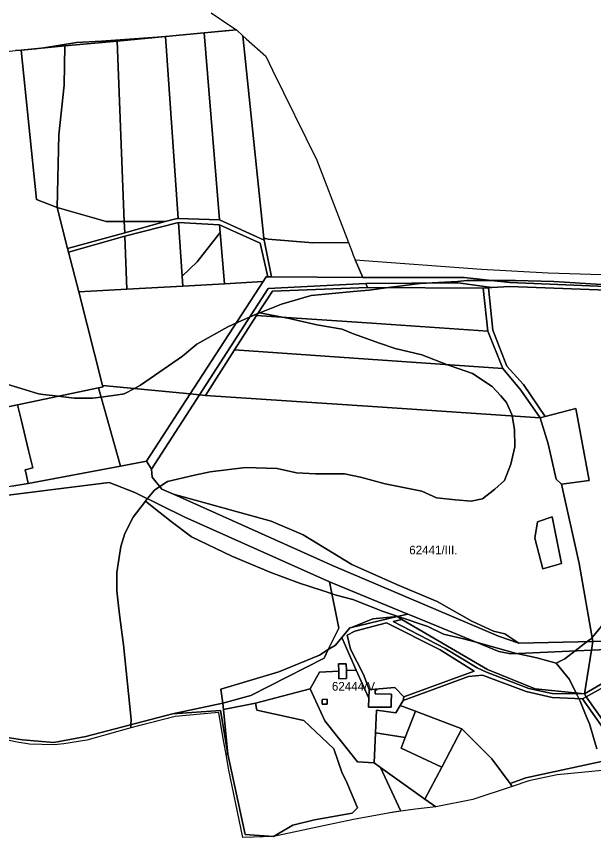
# Model space of a CAD drawing. Extents: x -502026 to -497664, y -1143484 to -1138019.
# Drawn here: x -501278 to -500745, y -1139391 to -1138632 of the extents above; entities that cross this region are included whole.
import ezdxf

# ---------------------------------------------------------------- set-up
doc = ezdxf.new("R2010")
doc.units = 0
for name, color, linetype in [('25', 7, 'Continuous'), ('31', 7, 'Continuous'), ('37', 7, 'Continuous'), ('43', 7, 'Continuous'), ('55', 7, 'Continuous'), ('62', 7, 'Continuous'), ('7', 7, 'Continuous')]:
    doc.layers.add(name, color=color, linetype=linetype)

msp = doc.modelspace()

# ---------------------------------------------------------------- linework, layer by layer
at = {"layer": '25'}
msp.add_lwpolyline([(-500909.4, -1139274.34), (-500918.9, -1139298.62), (-500946.42, -1139294.45), (-500945.56, -1139273.46), (-500927.69, -1139275.74), (-500923.51, -1139268.93)], close=True, dxfattribs=at)
at = {"layer": '31'}
for points in [[(-500952.53, -1139262.32), (-500952.7, -1139270.44), (-500931.81, -1139270.61), (-500931.77, -1139266.32), (-500931.69, -1139258.55), (-500946.72, -1139258.4), (-500946.68, -1139253.85), (-500928.38, -1139252.48), (-500920.22, -1139261.14), (-500920.76, -1139264.45), (-500923.51, -1139268.93), (-500927.69, -1139275.74), (-500945.56, -1139273.46), (-500946.42, -1139294.45), (-500947.56, -1139322.04), (-500963.15, -1139320.99), (-500993.34, -1139283.37), (-501006.61, -1139253.55), (-500997.98, -1139238.18), (-500980.29, -1139237.22), (-500980.14, -1139244.3), (-500973.16, -1139244.15), (-500973.32, -1139236.84), (-500964.11, -1139236.34)], [(-500990.97, -1139267.69), (-500991.06, -1139263.28), (-500995.73, -1139263.38), (-500995.64, -1139267.79)]]:
    msp.add_lwpolyline(points, close=True, dxfattribs=at)
at = {"layer": '37'}
for points in [[(-501240.64, -1138808.67), (-501259.66, -1138801.19), (-501273.99, -1138663.16), (-501233.43, -1138659.34), (-501234.3, -1138695.54), (-501239.04, -1138741.42)], [(-501240.64, -1138808.67), (-501230.97, -1138846.49), (-501230.05, -1138850.09), (-501220.73, -1138886.54), (-501198.57, -1138973.2), (-501198.23, -1138974.54), (-501202.31, -1138975.39), (-501277.37, -1138991.02), (-501343.35, -1139004.77), (-501415.13, -1139019.72), (-501415.86, -1138991.76), (-501402.46, -1138988.23), (-501360.49, -1138963.6), (-501381.94, -1138829.32), (-501402.49, -1138666.06), (-501284.62, -1138664.16), (-501279.21, -1138663.65), (-501273.99, -1138663.16), (-501259.66, -1138801.19)], [(-500971.4, -1138840.87), (-500968.27, -1138849.06), (-500966.9, -1138852.64), (-500965.28, -1138856.89), (-500958.02, -1138873.22), (-501042.62, -1138872.66), (-501049.27, -1138838.78), (-501049.46, -1138836.91), (-501045.53, -1138837.95), (-501004.4, -1138841.21)], [(-500689.04, -1138883.38), (-500822.15, -1138878.1), (-500864.37, -1138873.32), (-500958.02, -1138873.22), (-500965.28, -1138856.89), (-500848.25, -1138865.52), (-500786.89, -1138869.16), (-500717.79, -1138871.21)], [(-500716.26, -1138885.83), (-500715.52, -1138890.77), (-500704.58, -1138989.57), (-500698.22, -1139069.46), (-500718.48, -1139209.29), (-500745.42, -1139209.89), (-500758.18, -1139137.92), (-500774.28, -1139064.43), (-500748.83, -1139061.09), (-500761.32, -1138994.32), (-500789.56, -1139001.93), (-500809.7, -1138972.38), (-500824.91, -1138955.46), (-500837.76, -1138922.14), (-500842, -1138882.82), (-500838.85, -1138882.61), (-500822.3, -1138881.54)], [(-501181.96, -1139047.68), (-501267.53, -1139063.76), (-501269.13, -1139056.51), (-501270.32, -1139051.13), (-501263.12, -1139049.39), (-501267.08, -1139033.41), (-501274.06, -1139004.65), (-501277.37, -1138991.02), (-501202.31, -1138975.39)], [(-500821.98, -1139341.16), (-500820.03, -1139343.8), (-500856.36, -1139356.06), (-500890.63, -1139362.71), (-500900.7, -1139355.52), (-500885.14, -1139325.95), (-500866.61, -1139290.74), (-500838.71, -1139318.49)], [(-500918.9, -1139298.62), (-500922.72, -1139308.39), (-500885.14, -1139325.95), (-500900.7, -1139355.52), (-500941.6, -1139326.29), (-500947.56, -1139322.04), (-500946.42, -1139294.45)], [(-500730.28, -1139328.5), (-500778.54, -1139333.09), (-500804.63, -1139338.6), (-500820.03, -1139343.8), (-500821.98, -1139341.16), (-500807.5, -1139335.8), (-500730.27, -1139319.28)]]:
    msp.add_lwpolyline(points, close=True, dxfattribs=at)
at = {"layer": '43'}
msp.add_lwpolyline([(-501098.32, -1138628.6), (-501080.19, -1138640.87), (-501074.95, -1138644.42), (-501104.75, -1138647.23), (-501140.38, -1138650.58), (-501185.03, -1138654.78), (-501233.43, -1138659.34), (-501273.99, -1138663.16), (-501279.21, -1138663.65)], dxfattribs=at)
msp.add_lwpolyline([(-500947.56, -1139322.04), (-500941.6, -1139326.29), (-500922.87, -1139366.81), (-500934.77, -1139368.5), (-500966.8, -1139374.49), (-500990.25, -1139379.45), (-501040.51, -1139390.19), (-501022.83, -1139379.61), (-501002.74, -1139374.8), (-500967.99, -1139368.5), (-500962.89, -1139363.65), (-500973.42, -1139338.83), (-500977.3, -1139331.49), (-500984.99, -1139309.21), (-501012.65, -1139282.83), (-501055.95, -1139273.32), (-501057.37, -1139266.83), (-501006.61, -1139253.55), (-500993.34, -1139283.37), (-500963.15, -1139320.99)], close=True, dxfattribs=at)
at = {"layer": '55'}
for points in [[(-501046.03, -1138872.65), (-501042.62, -1138872.66), (-500958.02, -1138873.22), (-500864.37, -1138873.32), (-500822.15, -1138878.1), (-500689.04, -1138883.38), (-500683.78, -1138887.15), (-500712.46, -1138885.98), (-500716.26, -1138885.83), (-500822.3, -1138881.54), (-500838.85, -1138882.61), (-500870.26, -1138878.2), (-500955.45, -1138878.77), (-501045.47, -1138883.38), (-501109.11, -1138981.84), (-501117.79, -1138981), (-501050.36, -1138877.14), (-501047.44, -1138872.64)], [(-500953.69, -1138882.63), (-501041.59, -1138885.87), (-501056.23, -1138908.39), (-501076.65, -1138940.18), (-501103.65, -1138982.33), (-501109.11, -1138981.84), (-501045.47, -1138883.38), (-500955.45, -1138878.77)], [(-500838.85, -1138882.61), (-500842, -1138882.82), (-500846.8, -1138883.13), (-500953.69, -1138882.63), (-500955.45, -1138878.77), (-500870.26, -1138878.2)], [(-500789.56, -1139001.93), (-500794.09, -1139003.15), (-500812.15, -1138977.45), (-500828.68, -1138957.57), (-500842.61, -1138922.86), (-500846.8, -1138883.13), (-500842, -1138882.82), (-500837.76, -1138922.14), (-500824.91, -1138955.46), (-500809.7, -1138972.38)], [(-501109.11, -1138981.84), (-501153.49, -1139050.58), (-501158.18, -1139043.21), (-501117.79, -1138981)], [(-501267.53, -1139063.76), (-501282.39, -1139066.31), (-501301.5, -1139069.91), (-501312.11, -1139071.91), (-501317.39, -1139072.9), (-501318.69, -1139066.73), (-501329.78, -1139069.07), (-501340.26, -1139019.42), (-501343.35, -1139004.77), (-501277.37, -1138991.02), (-501274.06, -1139004.65), (-501267.08, -1139033.41), (-501263.12, -1139049.39), (-501270.32, -1139051.13), (-501269.13, -1139056.51)], [(-500774.28, -1139064.43), (-500779.37, -1139059.81), (-500786.85, -1139027.19), (-500794.09, -1139003.15), (-500789.56, -1139001.93), (-500761.32, -1138994.32), (-500748.83, -1139061.09)], [(-500774.48, -1139137.68), (-500791.66, -1139142.77), (-500799.14, -1139114.44), (-500796.6, -1139099.17), (-500783.07, -1139094.71)], [(-500464.14, -1139194.72), (-500472.29, -1139195.46), (-500498.4, -1139197.81), (-500519.55, -1139199.72), (-500546.42, -1139204.65), (-500563.81, -1139207.84), (-500585.39, -1139211.8), (-500594.36, -1139213.44), (-500714.6, -1139216.57), (-500718.02, -1139216.66), (-500718.19, -1139216.67), (-500746.72, -1139217.92), (-500745.42, -1139209.89), (-500718.48, -1139209.29), (-500715.16, -1139209.22), (-500659.56, -1139209.52), (-500592.12, -1139205.52), (-500517.07, -1139192.04), (-500464.48, -1139186.64)], [(-500751.5, -1139260.89), (-500753.27, -1139258.36), (-500725.2, -1139242.04), (-500718.19, -1139216.67), (-500718.02, -1139216.66), (-500714.6, -1139216.57), (-500721.12, -1139244.16)], [(-500973.32, -1139236.84), (-500973.16, -1139244.15), (-500980.14, -1139244.3), (-500980.29, -1139237.22), (-500980.43, -1139230.58), (-500973.46, -1139230.43)], [(-500952.53, -1139262.32), (-500952.37, -1139254.28), (-500946.68, -1139253.85), (-500946.72, -1139258.4), (-500931.69, -1139258.55), (-500931.77, -1139266.32), (-500931.81, -1139270.61), (-500952.7, -1139270.44)], [(-500990.97, -1139267.69), (-500995.64, -1139267.79), (-500995.73, -1139263.38), (-500991.06, -1139263.28)], [(-501040.51, -1139390.19), (-501069.05, -1139391.15), (-501082.17, -1139327.19), (-501084.53, -1139314.09), (-501082.78, -1139313.9), (-501066.81, -1139388.38)], [(-500900.7, -1139355.52), (-500890.63, -1139362.71), (-500909.25, -1139364.87), (-500922.87, -1139366.81), (-500941.6, -1139326.29)]]:
    msp.add_lwpolyline(points, close=True, dxfattribs=at)
for points in [[(-501282.39, -1139066.31), (-501267.53, -1139063.76), (-501181.96, -1139047.68), (-501158.18, -1139043.21), (-501153.49, -1139050.58), (-501152.83, -1139057.94), (-501143.93, -1139068.95), (-501133.07, -1139073.81), (-500985.56, -1139139.82), (-500832.67, -1139205.01), (-500813.75, -1139211.41), (-500745.42, -1139209.89), (-500746.72, -1139217.92), (-500821.21, -1139221.17), (-500832.3, -1139219.26), (-500910.87, -1139186.85), (-500916.53, -1139184.51), (-500988.99, -1139154.62), (-501122.47, -1139094.84), (-501168.72, -1139072.15), (-501192.69, -1139063.02), (-501310.73, -1139077.78)], [(-501301.14, -1139296.44), (-501272.54, -1139300.79), (-501243.68, -1139303.15), (-501214.12, -1139297.82), (-501134.05, -1139276.74), (-501089.66, -1139273.6), (-501082.78, -1139313.9), (-501084.53, -1139314.09), (-501086.55, -1139302.85), (-501089.19, -1139286.87), (-501091.34, -1139275.49), (-501131.49, -1139279.28), (-501174.65, -1139290.31), (-501213.32, -1139300.97), (-501234.44, -1139304.37), (-501243.5, -1139305.47), (-501266.21, -1139304.76), (-501277.48, -1139302.93), (-501303.31, -1139297.65)]]:
    msp.add_lwpolyline(points, dxfattribs=at)
at = {"layer": '62'}
for points in [[(-501098.32, -1138628.6), (-501080.19, -1138640.87), (-501074.95, -1138644.42), (-501085.47, -1138645.41), (-501104.75, -1138647.23), (-501140.38, -1138650.58), (-501147.81, -1138651.28), (-501199.59, -1138655), (-501222.81, -1138656), (-501253.09, -1138661), (-501260.61, -1138661.9), (-501273.99, -1138663.16), (-501279.21, -1138663.65)], [(-501279.21, -1138663.65), (-501273.99, -1138663.16), (-501260.61, -1138661.9), (-501253.09, -1138661), (-501222.81, -1138656), (-501199.59, -1138655), (-501147.81, -1138651.28), (-501140.38, -1138650.58), (-501104.75, -1138647.23), (-501085.47, -1138645.41), (-501074.95, -1138644.42), (-501068.86, -1138649.88), (-501065.84, -1138652.59), (-501047.87, -1138668.7), (-501041.53, -1138681.55), (-501000.45, -1138764.78), (-500971.4, -1138840.87), (-500968.27, -1138849.06), (-500966.9, -1138852.64), (-500965.28, -1138856.89), (-500848.25, -1138865.52), (-500786.89, -1138869.16), (-500717.79, -1138871.21)], [(-500732.5, -1138880), (-500781.41, -1138877), (-500817, -1138876), (-500840.7, -1138876), (-500862.09, -1138876), (-500870.5, -1138877), (-500893.93, -1138878.36), (-500905, -1138879), (-500934.34, -1138882.72), (-500952.31, -1138885), (-500963.59, -1138886), (-501005.91, -1138890), (-501033.19, -1138898), (-501053.41, -1138906), (-501055.19, -1138906.79), (-501062.76, -1138910.14), (-501075.41, -1138915.73), (-501082.81, -1138919), (-501111.59, -1138935), (-501124.91, -1138946), (-501163.5, -1138973), (-501169.22, -1138976.03), (-501178.59, -1138981), (-501184.52, -1138981.8), (-501199.92, -1138983.89), (-501208.09, -1138985), (-501224.81, -1138985), (-501239.77, -1138983.19), (-501253.71, -1138981.51), (-501257.91, -1138981), (-501274, -1138976), (-501290.09, -1138971)], [(-500734.5, -1139192), (-500746.09, -1139206.12), (-500746.81, -1139207), (-500750.69, -1139210.01), (-500761.74, -1139218.57), (-500771.31, -1139226), (-500779.31, -1139230), (-500797.09, -1139225), (-500815.81, -1139221), (-500816.02, -1139220.94), (-500853.23, -1139210.63), (-500866.31, -1139207), (-500883.59, -1139203), (-500898.09, -1139196), (-500925.51, -1139186.66), (-500939.19, -1139182), (-500967.31, -1139171), (-500982.81, -1139167), (-500986.71, -1139165.68), (-500992.6, -1139163.68), (-500994.59, -1139163), (-501007.22, -1139159), (-501016.69, -1139156), (-501043.19, -1139146), (-501079.31, -1139131), (-501116.31, -1139113), (-501135.19, -1139099), (-501145.43, -1139090.86), (-501159.09, -1139080), (-501157.66, -1139078.29), (-501157.23, -1139077.78), (-501150.69, -1139070), (-501145.74, -1139066.7), (-501138.69, -1139062), (-501113.81, -1139056), (-501099.19, -1139053), (-501066.59, -1139049), (-501037.31, -1139050), (-501019.31, -1139054), (-501001.81, -1139055), (-500975.09, -1139055), (-500960.31, -1139058), (-500937.31, -1139064), (-500903.41, -1139071), (-500896.75, -1139074), (-500890.09, -1139077), (-500872.31, -1139079), (-500858, -1139080), (-500847.41, -1139078), (-500836, -1139069), (-500827, -1139061), (-500821.41, -1139046), (-500817.5, -1139030), (-500817.91, -1139014), (-500820.07, -1139001.4), (-500820.31, -1139000), (-500825.19, -1138989), (-500830.93, -1138982.57), (-500838.59, -1138974), (-500856.81, -1138962), (-500877, -1138955), (-500879.72, -1138953.97), (-500903.41, -1138945), (-500928.19, -1138939), (-500942.81, -1138934), (-500967.5, -1138925), (-500977.31, -1138921), (-501000.69, -1138917), (-501027.31, -1138911), (-501032.7, -1138909.97), (-501053.41, -1138906), (-501033.19, -1138898), (-501005.91, -1138890), (-500963.59, -1138886), (-500952.31, -1138885), (-500934.34, -1138882.72), (-500905, -1138879), (-500893.93, -1138878.36), (-500870.5, -1138877), (-500862.09, -1138876), (-500840.7, -1138876), (-500817, -1138876), (-500781.41, -1138877), (-500732.5, -1138880)], [(-501290.09, -1138971), (-501274, -1138976), (-501257.91, -1138981), (-501253.71, -1138981.51), (-501239.77, -1138983.19), (-501224.81, -1138985), (-501208.09, -1138985), (-501199.92, -1138983.89), (-501184.52, -1138981.8), (-501178.59, -1138981), (-501169.22, -1138976.03), (-501163.5, -1138973), (-501124.91, -1138946), (-501111.59, -1138935), (-501082.81, -1138919), (-501075.41, -1138915.73), (-501062.76, -1138910.14), (-501055.19, -1138906.79), (-501053.41, -1138906), (-501032.7, -1138909.97), (-501027.31, -1138911), (-501000.69, -1138917), (-500977.31, -1138921), (-500967.5, -1138925), (-500942.81, -1138934), (-500928.19, -1138939), (-500903.41, -1138945), (-500879.72, -1138953.97), (-500877, -1138955), (-500856.81, -1138962), (-500838.59, -1138974), (-500830.93, -1138982.57), (-500825.19, -1138989), (-500820.31, -1139000), (-500820.07, -1139001.4), (-500817.91, -1139014), (-500817.5, -1139030), (-500821.41, -1139046), (-500827, -1139061), (-500836, -1139069), (-500847.41, -1139078), (-500858, -1139080), (-500872.31, -1139079), (-500890.09, -1139077), (-500896.75, -1139074), (-500903.41, -1139071), (-500937.31, -1139064), (-500960.31, -1139058), (-500975.09, -1139055), (-501001.81, -1139055), (-501019.31, -1139054), (-501037.31, -1139050), (-501066.59, -1139049), (-501099.19, -1139053), (-501113.81, -1139056), (-501138.69, -1139062), (-501145.74, -1139066.7), (-501150.69, -1139070), (-501157.23, -1139077.78), (-501157.66, -1139078.29), (-501159.09, -1139080), (-501170.31, -1139095), (-501178.19, -1139110), (-501181.81, -1139122), (-501185.41, -1139146), (-501185.41, -1139163), (-501184.25, -1139174), (-501183.09, -1139185), (-501181.25, -1139199), (-501179.41, -1139213), (-501172.31, -1139282), (-501172.48, -1139286.86), (-501172.58, -1139289.78), (-501174.65, -1139290.31), (-501213.32, -1139300.97), (-501234.44, -1139304.37), (-501243.5, -1139305.47), (-501266.21, -1139304.76), (-501277.48, -1139302.93), (-501303.31, -1139297.65)], [(-500730.28, -1139328.5), (-500778.54, -1139333.09), (-500804.63, -1139338.6), (-500820.03, -1139343.8), (-500856.36, -1139356.06), (-500890.63, -1139362.71), (-500909.25, -1139364.87), (-500922.87, -1139366.81), (-500929.84, -1139367.8), (-500934.77, -1139368.5), (-500966.8, -1139374.49), (-500990.25, -1139379.45), (-501040.51, -1139390.19), (-501069.05, -1139391.15), (-501082.17, -1139327.19), (-501084.53, -1139314.09), (-501086.55, -1139302.85), (-501089.19, -1139286.87), (-501091.34, -1139275.49), (-501131.49, -1139279.28), (-501172.58, -1139289.78), (-501172.48, -1139286.86), (-501172.31, -1139282), (-501179.41, -1139213), (-501181.25, -1139199), (-501183.09, -1139185), (-501184.25, -1139174), (-501185.41, -1139163), (-501185.41, -1139146), (-501181.81, -1139122), (-501178.19, -1139110), (-501170.31, -1139095), (-501159.09, -1139080), (-501145.43, -1139090.86), (-501135.19, -1139099), (-501116.31, -1139113), (-501079.31, -1139131), (-501043.19, -1139146), (-501016.69, -1139156), (-501007.22, -1139159), (-500994.59, -1139163), (-500992.6, -1139163.68), (-500986.71, -1139165.68), (-500982.81, -1139167), (-500967.31, -1139171), (-500939.19, -1139182), (-500925.51, -1139186.66), (-500898.09, -1139196), (-500883.59, -1139203), (-500866.31, -1139207), (-500853.23, -1139210.63), (-500816.02, -1139220.94), (-500815.81, -1139221), (-500797.09, -1139225), (-500779.31, -1139230), (-500767.19, -1139245), (-500760.84, -1139257.58), (-500760.48, -1139258.28), (-500758.29, -1139262.63), (-500757.09, -1139265), (-500751.5, -1139279), (-500748.41, -1139286), (-500741.91, -1139309)], [(-500741.91, -1139309), (-500748.41, -1139286), (-500751.5, -1139279), (-500757.09, -1139265), (-500758.29, -1139262.63), (-500760.48, -1139258.28), (-500760.84, -1139257.58), (-500767.19, -1139245), (-500779.31, -1139230), (-500771.31, -1139226), (-500761.74, -1139218.57), (-500750.69, -1139210.01), (-500746.81, -1139207), (-500746.09, -1139206.12), (-500734.5, -1139192)]]:
    msp.add_lwpolyline(points, dxfattribs=at)
at = {"layer": '7'}
for points in [[(-501068.86, -1138649.88), (-501049.46, -1138836.91), (-501049.27, -1138838.78), (-501090.49, -1138820.03), (-501104.75, -1138647.23), (-501074.95, -1138644.42)], [(-501128.91, -1138818.75), (-501129.84, -1138818.72), (-501140.83, -1138821.74), (-501178.62, -1138821.55), (-501185.03, -1138654.78), (-501140.38, -1138650.58)], [(-501090.49, -1138820.03), (-501128.91, -1138818.75), (-501140.38, -1138650.58), (-501104.75, -1138647.23)], [(-500971.4, -1138840.87), (-501004.4, -1138841.21), (-501045.53, -1138837.95), (-501049.46, -1138836.91), (-501068.86, -1138649.88), (-501065.84, -1138652.59), (-501047.87, -1138668.7), (-501041.53, -1138681.55), (-501000.45, -1138764.78)], [(-501178.62, -1138821.55), (-501195.24, -1138821.46), (-501240.64, -1138808.67), (-501239.04, -1138741.42), (-501234.3, -1138695.54), (-501233.43, -1138659.34), (-501185.03, -1138654.78)], [(-501178.62, -1138821.55), (-501178.22, -1138832.01), (-501230.97, -1138846.49), (-501240.64, -1138808.67), (-501195.24, -1138821.46)], [(-501128.91, -1138818.75), (-501090.49, -1138820.03), (-501049.27, -1138838.78), (-501042.62, -1138872.66), (-501046.03, -1138872.65), (-501053.09, -1138841.61), (-501090.67, -1138824.6), (-501128.35, -1138822.64), (-501178.1, -1138835.23), (-501230.05, -1138850.09), (-501230.97, -1138846.49), (-501178.22, -1138832.01), (-501140.83, -1138821.74), (-501129.84, -1138818.72)], [(-501140.83, -1138821.74), (-501178.22, -1138832.01), (-501178.62, -1138821.55)], [(-501125.2, -1138872.02), (-501124.61, -1138881.24), (-501176.22, -1138884.09), (-501178.1, -1138835.23), (-501128.35, -1138822.64)], [(-501090.67, -1138824.6), (-501090.05, -1138831.87), (-501111.35, -1138858.98), (-501125.2, -1138872.02), (-501128.35, -1138822.64)], [(-501046.03, -1138872.65), (-501047.44, -1138872.64), (-501050.36, -1138877.14), (-501086.05, -1138879.11), (-501090.05, -1138831.87), (-501090.67, -1138824.6), (-501053.09, -1138841.61)], [(-501176.22, -1138884.09), (-501220.73, -1138886.54), (-501230.05, -1138850.09), (-501178.1, -1138835.23)], [(-501086.05, -1138879.11), (-501124.61, -1138881.24), (-501125.2, -1138872.02), (-501111.35, -1138858.98), (-501090.05, -1138831.87)], [(-501117.79, -1138981), (-501198.57, -1138973.2), (-501220.73, -1138886.54), (-501176.22, -1138884.09), (-501124.61, -1138881.24), (-501086.05, -1138879.11), (-501050.36, -1138877.14)], [(-500846.8, -1138883.13), (-500842.61, -1138922.86), (-500949.72, -1138915.53), (-501056.23, -1138908.39), (-501041.59, -1138885.87), (-500953.69, -1138882.63)], [(-500842.61, -1138922.86), (-500828.68, -1138957.57), (-500953.28, -1138948.78), (-501076.65, -1138940.18), (-501056.23, -1138908.39), (-500949.72, -1138915.53)], [(-500828.68, -1138957.57), (-500812.15, -1138977.45), (-500794.09, -1139003.15), (-500949.07, -1138992.72), (-501103.65, -1138982.33), (-501076.65, -1138940.18), (-500953.28, -1138948.78)], [(-501117.79, -1138981), (-501158.18, -1139043.21), (-501181.96, -1139047.68), (-501202.31, -1138975.39), (-501198.23, -1138974.54), (-501198.57, -1138973.2)], [(-501103.65, -1138982.33), (-500949.07, -1138992.72), (-500794.09, -1139003.15), (-500786.85, -1139027.19), (-500779.37, -1139059.81), (-500774.28, -1139064.43), (-500758.18, -1139137.92), (-500745.42, -1139209.89), (-500813.75, -1139211.41), (-500826.7, -1139202.94), (-500837.16, -1139200.29), (-500857.37, -1139191.06), (-500889.5, -1139172.92), (-500926.13, -1139157.42), (-500968.25, -1139138.54), (-501013.27, -1139111.17), (-501042.82, -1139098.54), (-501133.07, -1139073.81), (-501143.93, -1139068.95), (-501152.83, -1139057.94), (-501153.49, -1139050.58), (-501109.11, -1138981.84)], [(-500988.99, -1139154.62), (-500980.11, -1139197.63), (-500989.97, -1139217.3), (-500998.17, -1139222.39), (-501035.85, -1139237.77), (-501089.19, -1139253.97), (-501087.64, -1139266.82), (-501134.05, -1139276.74), (-501214.12, -1139297.82), (-501243.68, -1139303.15), (-501272.54, -1139300.79), (-501301.14, -1139296.44), (-501302.22, -1139295.94), (-501323.63, -1139190.19), (-501345.05, -1139084.74), (-501310.73, -1139077.78), (-501192.69, -1139063.02), (-501168.72, -1139072.15), (-501122.47, -1139094.84)], [(-500813.75, -1139211.41), (-500832.67, -1139205.01), (-500985.56, -1139139.82), (-501133.07, -1139073.81), (-501042.82, -1139098.54), (-501013.27, -1139111.17), (-500968.25, -1139138.54), (-500926.13, -1139157.42), (-500889.5, -1139172.92), (-500857.37, -1139191.06), (-500837.16, -1139200.29), (-500826.7, -1139202.94)], [(-500774.48, -1139137.68), (-500783.07, -1139094.71), (-500796.6, -1139099.17), (-500799.14, -1139114.44), (-500791.66, -1139142.77)], [(-500916.53, -1139184.51), (-500926.43, -1139186.88), (-500948.72, -1139188.9), (-500968.61, -1139196.95), (-500969.96, -1139197.26), (-500977.53, -1139206.24), (-500983.42, -1139213.23), (-500989.97, -1139217.3), (-500980.11, -1139197.63), (-500988.99, -1139154.62)], [(-500746.72, -1139217.92), (-500753.27, -1139258.36), (-500798.76, -1139253.67), (-500842.75, -1139235.79), (-500921.98, -1139189.48), (-500926.43, -1139186.88), (-500916.53, -1139184.51), (-500910.87, -1139186.85), (-500832.3, -1139219.26), (-500821.21, -1139221.17)], [(-500921.98, -1139189.48), (-500930.18, -1139191.42), (-500881.87, -1139216.4), (-500852.38, -1139234.32), (-500843.89, -1139238.16), (-500804.64, -1139253.34), (-500783.14, -1139258.04), (-500753.27, -1139258.36), (-500751.5, -1139260.89), (-500754.91, -1139262.77), (-500782.98, -1139261.63), (-500807.13, -1139256.24), (-500847.6, -1139241.06), (-500860.49, -1139242.36), (-500920.76, -1139264.45), (-500920.22, -1139261.14), (-500855.27, -1139237.3), (-500886.61, -1139217.71), (-500936.05, -1139192.57), (-500965.59, -1139200.24), (-500972.45, -1139203.99), (-500969.51, -1139216.89), (-500957.43, -1139240.24), (-500952.37, -1139254.28), (-500952.53, -1139262.32), (-500964.11, -1139236.34), (-500977.53, -1139206.24), (-500969.96, -1139197.26), (-500968.61, -1139196.95), (-500926.43, -1139186.88)], [(-500920.22, -1139261.14), (-500928.38, -1139252.48), (-500946.68, -1139253.85), (-500952.37, -1139254.28), (-500957.43, -1139240.24), (-500969.51, -1139216.89), (-500972.45, -1139203.99), (-500965.59, -1139200.24), (-500936.05, -1139192.57), (-500886.61, -1139217.71), (-500855.27, -1139237.3)], [(-500968.61, -1139196.95), (-500948.72, -1139188.9), (-500926.43, -1139186.88)], [(-500753.27, -1139258.36), (-500783.14, -1139258.04), (-500804.64, -1139253.34), (-500843.89, -1139238.16), (-500852.38, -1139234.32), (-500881.87, -1139216.4), (-500930.18, -1139191.42), (-500921.98, -1139189.48), (-500842.75, -1139235.79), (-500798.76, -1139253.67)], [(-500964.11, -1139236.34), (-500973.32, -1139236.84), (-500973.46, -1139230.43), (-500980.43, -1139230.58), (-500980.29, -1139237.22), (-500997.98, -1139238.18), (-501006.61, -1139253.55), (-501057.37, -1139266.83), (-501086.86, -1139272.7), (-501087.64, -1139266.82), (-501061.65, -1139259.94), (-500993.92, -1139225.18), (-500989.97, -1139217.3), (-500983.42, -1139213.23), (-500977.53, -1139206.24)], [(-500536.16, -1139320.03), (-500577.46, -1139320.94), (-500628.63, -1139326.25), (-500697.32, -1139324.39), (-500725.36, -1139327.92), (-500733.55, -1139286.6), (-500751.5, -1139260.89), (-500721.12, -1139244.16), (-500714.6, -1139216.57), (-500594.36, -1139213.44), (-500585.39, -1139211.8), (-500578.53, -1139249.83), (-500556.42, -1139246.16), (-500563.81, -1139207.84), (-500546.42, -1139204.65), (-500540.1, -1139246.24), (-500544.67, -1139246.89)], [(-501087.64, -1139266.82), (-501089.19, -1139253.97), (-501035.85, -1139237.77), (-500998.17, -1139222.39), (-500989.97, -1139217.3), (-500993.92, -1139225.18), (-501061.65, -1139259.94)], [(-500753.27, -1139258.36), (-500746.72, -1139217.92), (-500718.19, -1139216.67), (-500725.2, -1139242.04)], [(-500754.91, -1139262.77), (-500735.88, -1139290.05), (-500730.32, -1139309.03), (-500730.27, -1139319.28), (-500807.5, -1139335.8), (-500821.98, -1139341.16), (-500838.71, -1139318.49), (-500866.61, -1139290.74), (-500909.4, -1139274.34), (-500923.51, -1139268.93), (-500920.76, -1139264.45), (-500860.49, -1139242.36), (-500847.6, -1139241.06), (-500807.13, -1139256.24), (-500782.98, -1139261.63)], [(-500725.36, -1139327.92), (-500728.84, -1139328.36), (-500730.28, -1139328.5), (-500730.27, -1139319.28), (-500730.32, -1139309.03), (-500735.88, -1139290.05), (-500754.91, -1139262.77), (-500751.5, -1139260.89), (-500733.55, -1139286.6)], [(-501086.86, -1139272.7), (-501082.78, -1139313.9), (-501089.66, -1139273.6), (-501134.05, -1139276.74), (-501087.64, -1139266.82)], [(-501040.51, -1139390.19), (-501066.81, -1139388.38), (-501082.78, -1139313.9), (-501086.86, -1139272.7), (-501057.37, -1139266.83), (-501055.95, -1139273.32), (-501012.65, -1139282.83), (-500984.99, -1139309.21), (-500977.3, -1139331.49), (-500973.42, -1139338.83), (-500962.89, -1139363.65), (-500967.99, -1139368.5), (-501002.74, -1139374.8), (-501022.83, -1139379.61)], [(-500866.61, -1139290.74), (-500885.14, -1139325.95), (-500922.72, -1139308.39), (-500918.9, -1139298.62), (-500909.4, -1139274.34)]]:
    msp.add_lwpolyline(points, close=True, dxfattribs=at)

# ---------------------------------------------------------------- texts
at = {"layer": '62'}
for s, p in [('62441/III.', (-500915.17, -1139129.31)), ('62444/V.', (-500986.66, -1139255.31))]:
    msp.add_text(s, height=8, dxfattribs=at).set_placement(p)

doc.saveas('drawing.dxf')
